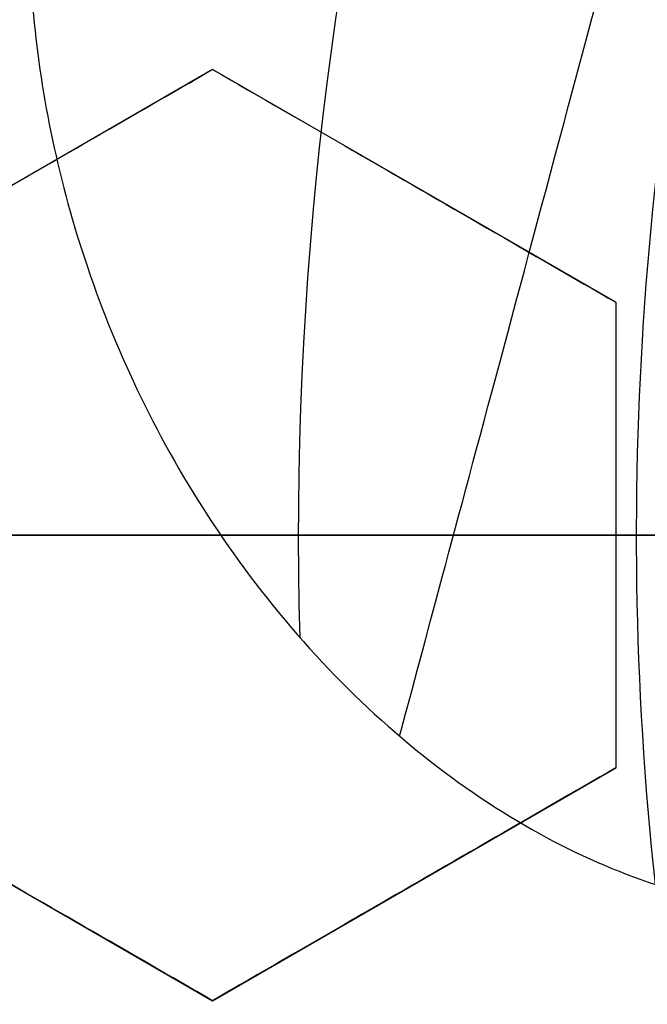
# Model space of a CAD drawing. Header units: centimetres. Extents: x -10 to 8.9, y -34.1 to -8.
# Tile 305 of 656: x -6.7805 to -6.7431, y -33.2329 to -33.1743. Entities that reach past the tile are written whole.
import ezdxf

# ---------------------------------------------------------------- set-up
doc = ezdxf.new("R2010")
doc.units = ezdxf.units.CM
doc.layers.add('Default', color=7, linetype='Continuous', true_color=0x000000)

msp = doc.modelspace()

# ---------------------------------------------------------------- linework, layer by layer
at = {"layer": 'Default'}
for p, q in [((-6.769000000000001, -33.17728718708, 0.26732128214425), (-6.792999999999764, -33.19114359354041, 0.26732128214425)), ((-6.745, -33.19114359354, 0.2760389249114), (-6.768999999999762, -33.17728718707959, 0.2760389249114)), ((-6.756999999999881, -33.18421539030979, 0.2494629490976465), (-6.756999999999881, -33.18421539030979, 0.3026718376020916)), ((-6.745000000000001, -33.19114359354, 0.2807243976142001), (-6.745000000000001, -33.21885640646, 0.2807243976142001)), ((-7.012, -33.205, 0.1625), (-6.743762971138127, -33.205, 0.1625)), ((-6.722301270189, -33.205, -1.065), (-6.851301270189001, -33.205, -1.065)), ((-6.745000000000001, -33.205, 0.2542094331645), (-6.745000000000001, -33.205, 0.3074183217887)), ((-6.793000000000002, -33.21885640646, 0.26732128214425), (-6.769000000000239, -33.23271281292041, 0.26732128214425)), ((-6.769, -33.23271281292, 0.2760389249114), (-6.745000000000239, -33.21885640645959, 0.2760389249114)), ((-6.75700000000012, -33.22578460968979, 0.2494629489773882), (-6.75700000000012, -33.22578460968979, 0.3026718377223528))]:
    msp.add_line(p, q, dxfattribs=at)
for centre, radius, start, end in [((-6.550000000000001, -33.20500000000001, -0.845), 0.8250000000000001, 0, 180), ((-6.550000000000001, -33.20500000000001, -0.8325), 0.8249999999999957, 0, 180), ((-6.550000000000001, -33.20500000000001, -0.87), 0.8, 0, 180), ((-6.550000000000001, -33.20500000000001, -0.87), 0.7825000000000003, 0, 180), ((-6.550000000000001, -33.20500000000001, -0.9800000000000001), 0.7575000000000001, 0, 180), ((-6.550000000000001, -33.20500000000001, -0.9375), 0.7574999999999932, 0, 180), ((-6.550000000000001, -33.20500000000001, -0.53), 0.75, 0, 180), ((-6.550000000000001, -33.20500000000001, -0.1612499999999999), 0.75, 105.2299037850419, 180), ((-6.550000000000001, -33.20500000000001, 0.1625), 0.6775000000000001, 0, 180), ((-6.550000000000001, -33.20500000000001, 0.18125), 0.6724999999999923, 0, 180), ((-6.550000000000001, -33.20500000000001, -1.21), 0.67, 0, 180), ((-6.550000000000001, -33.20500000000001, -1.24), 0.6400000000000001, 0, 180), ((-6.549999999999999, -33.20500000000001, 0.2), 0.6367740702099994, 0, 180), ((-6.550000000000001, -33.20500000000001, 0.1625), 0.6231698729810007, 0, 180), ((-6.550000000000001, -33.20500000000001, 0.17875), 0.6074999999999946, 0, 180), ((-6.550000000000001, -33.20500000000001, -1.230490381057), 0.6074999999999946, 0, 180), ((-6.550000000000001, -33.20500000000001, 0.195), 0.55, 0, 180), ((-6.550000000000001, -33.20500000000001, 0.1782088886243), 0.55, 0, 180), ((-6.550000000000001, -33.20500000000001, 0.19125), 0.2138939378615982, 148.3640809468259, 181.635919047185), ((-6.550000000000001, -33.20500000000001, -0.845), 0.8250000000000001, 180, 0), ((-6.550000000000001, -33.20500000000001, -0.8325), 0.8250000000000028, 180, 0), ((-6.550000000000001, -33.20500000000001, -0.87), 0.8, 180, 0), ((-6.550000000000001, -33.20500000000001, -0.9800000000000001), 0.7575000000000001, 180, 0), ((-6.550000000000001, -33.20500000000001, -0.9375), 0.7575000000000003, 180, 0), ((-6.550000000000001, -33.20500000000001, 0.1625), 0.6775000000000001, 180, 0), ((-6.550000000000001, -33.20500000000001, 0.18125), 0.6724999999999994, 180, 0), ((-6.550000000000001, -33.20500000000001, -1.21), 0.67, 180, 0), ((-6.550000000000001, -33.20500000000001, -1.24), 0.6400000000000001, 180, 0), ((-6.550000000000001, -33.20500000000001, 0.2), 0.6367740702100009, 180, 0), ((-6.550000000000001, -33.20500000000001, 0.1625), 0.6231698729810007, 180, 0), ((-6.550000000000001, -33.20500000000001, 0.17875), 0.6075000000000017, 180, 0), ((-6.550000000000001, -33.20500000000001, -1.230490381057), 0.6075000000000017, 180, 0), ((-6.550000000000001, -33.20500000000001, 0.1782088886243), 0.55, 180, 0), ((-6.550000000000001, -33.20500000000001, 0.195), 0.55, 180, 0)]:
    msp.add_arc(centre, radius, start, end, dxfattribs=at)
at = {"layer": 'Default', "extrusion": (0, 0, -1)}
for centre, radius, start, end in [((6.550000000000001, -33.20500000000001, 0.82), 0.8250000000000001, 0, 180), ((6.550000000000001, -33.20500000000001, 1.03), 0.82, 0, 180), ((6.550000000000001, -33.20500000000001, 1.005), 0.795, 0, 180), ((6.550000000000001, -33.20500000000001, 1.005), 0.7825000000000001, 0, 180), ((6.550000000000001, -33.20500000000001, 0.5348786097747), 0.7584500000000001, 0, 90), ((6.550000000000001, -33.20500000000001, 0.895), 0.7575000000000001, 0, 180), ((6.550000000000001, -33.20500000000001, -0.2075), 0.75, 0, 180), ((6.550000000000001, -33.20500000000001, -0.2075), 0.7025000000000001, 0, 180), ((6.550000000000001, -33.20500000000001, -0.1825), 0.6775000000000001, 0, 180), ((6.550000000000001, -33.20500000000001, -0.1725), 0.6774999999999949, 0, 180), ((6.550000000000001, -33.20500000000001, -0.2), 0.6725, 0, 180), ((6.550000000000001, -33.20500000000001, -0.1625), 0.6725, 0, 180), ((6.550000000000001, -33.20500000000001, -0.2), 0.6367740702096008, 0, 180), ((6.550000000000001, -33.20500000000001, -0.1809807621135), 0.6125, 0, 180), ((6.550000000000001, -33.20500000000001, -0.195), 0.6075000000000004, 0, 180), ((6.550000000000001, -33.20500000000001, -0.1625), 0.6075, 0, 180), ((6.550000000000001, -33.20500000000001, 1.24), 0.6075, 0, 180), ((6.550000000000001, -33.20500000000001, 1.220980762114), 0.6075, 0, 180), ((6.550000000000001, -33.20500000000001, -0.18660444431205), 0.5499999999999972, 0, 180), ((6.54999999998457, -33.20499999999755, -0.1625), 0.1937629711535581, 353.8385486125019, 14.99999999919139), ((6.550000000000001, -33.20500000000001, 0.82), 0.8250000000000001, 180, 0), ((6.550000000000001, -33.20500000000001, 1.03), 0.82, 180, 0), ((6.550000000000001, -33.20500000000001, 1.005), 0.7950000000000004, 180, 0), ((6.550000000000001, -33.20500000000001, 0.87), 0.7825000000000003, 180, 0), ((6.550000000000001, -33.20500000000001, 1.005), 0.7825000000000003, 180, 0), ((6.550000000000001, -33.20500000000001, 0.895), 0.7575000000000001, 180, 0), ((6.550000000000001, -33.20500000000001, 0.53), 0.75, 180, 0), ((6.550000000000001, -33.20500000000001, -0.2075), 0.75, 180, 0), ((6.550000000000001, -33.20500000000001, -0.2075), 0.7025000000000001, 180, 0), ((6.550000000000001, -33.20500000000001, -0.1825), 0.6775000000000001, 180, 0), ((6.550000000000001, -33.20500000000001, -0.1725), 0.677500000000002, 180, 0), ((6.550000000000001, -33.20500000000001, -0.1625), 0.6724999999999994, 180, 0), ((6.550000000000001, -33.20500000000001, -0.2), 0.6724999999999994, 180, 0), ((6.550000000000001, -33.20500000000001, -0.2), 0.6367740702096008, 180, 0), ((6.550000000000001, -33.20500000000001, -0.1809807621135), 0.6125, 180, 0), ((6.550000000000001, -33.20500000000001, -0.1625), 0.6075000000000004, 180, 0), ((6.550000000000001, -33.20500000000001, -0.195), 0.6075000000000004, 180, 0), ((6.550000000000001, -33.20500000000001, 1.220980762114), 0.6075, 180, 0), ((6.550000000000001, -33.20500000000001, 1.24), 0.6075000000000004, 180, 0), ((6.550000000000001, -33.20500000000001, -0.18660444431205), 0.5500000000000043, 180, 0)]:
    msp.add_arc(centre, radius, start, end, dxfattribs=at)
at = {"layer": 'Default', "extrusion": (-0.9659258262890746, 0.258819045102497, 0)}
msp.add_arc((33.77883180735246, 0.16, -2.069587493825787), 0.05999999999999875, 22.65570444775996, 90.00000000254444, dxfattribs=at)
at = {"layer": 'Default', "extrusion": (1.379857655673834e-06, 1.228458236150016e-16, -0.9999999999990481)}
msp.add_arc((6.549999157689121, -33.20500000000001, 0.534870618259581), 0.7584484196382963, 180, 287.9998757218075, dxfattribs=at)
at = {"layer": 'Default'}
for points, knots in [([(-6.550000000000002, -32.446549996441, -0.5799126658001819), (-6.550047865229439, -32.44654999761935, -0.5799116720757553), (-6.571006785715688, -32.44655250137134, -0.5794765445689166), (-6.612872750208, -32.44829633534, -0.5786057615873), (-6.674918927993, -32.45603721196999, -0.5772854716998), (-6.73625711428, -32.46888455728, -0.5759548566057), (-6.79640070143, -32.48677663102, -0.5746227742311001), (-6.854860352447, -32.50957309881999, -0.5732963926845), (-6.911248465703, -32.5371245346, -0.5719987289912), (-6.965137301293, -32.56921940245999, -0.5706876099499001), (-7.016181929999, -32.6056398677, -0.5693725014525), (-7.064129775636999, -32.64622118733, -0.5680666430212), (-7.108588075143, -32.69066545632, -0.5667649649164), (-7.149145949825, -32.73854385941, -0.5654509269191), (-7.185618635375, -32.78961014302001, -0.5641201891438), (-7.217795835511, -32.84359440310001, -0.5627855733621), (-7.245390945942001, -32.90006619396, -0.561453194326), (-7.268139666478, -32.95834975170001, -0.5601422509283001), (-7.286110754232, -33.0187205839, -0.5588404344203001), (-7.298931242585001, -33.07989040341, -0.5575308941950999), (-7.306716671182, -33.142206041, -0.5562150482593), (-7.308450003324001, -33.18405507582, -0.5553479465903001), (-7.308450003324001, -33.20499956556, -0.5549157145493)], [11.92488913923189, 11.92488913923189, 11.92488913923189, 11.92488913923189, 11.92632594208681, 12.55402730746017, 13.18172867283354, 13.8094300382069, 14.43713140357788, 15.06483276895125, 15.69253413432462, 16.32023549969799, 16.94793686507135, 17.57563823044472, 18.2033395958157, 18.83104096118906, 19.45874232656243, 20.0864436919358, 20.71414505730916, 21.34184642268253, 21.96954778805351, 22.59724915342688, 23.22495051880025, 23.85265188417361, 23.85265188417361, 23.85265188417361, 23.85265188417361]), ([(-7.25390305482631, -33.56840902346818, -0.8199977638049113), (-7.239970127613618, -33.59537958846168, -0.8193732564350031), (-7.197884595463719, -33.66655691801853, -0.8176865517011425), (-7.113620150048, -33.76862670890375, -0.81511924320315), (-6.994860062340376, -33.866663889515, -0.8121318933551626), (-6.8551972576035, -33.941825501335, -0.8088691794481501), (-6.7032925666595, -33.98743246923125, -0.8056064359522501), (-6.549994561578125, -34.002084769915, -0.8026191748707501), (-6.3966967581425, -33.98743035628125, -0.7996319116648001), (-6.2447926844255, -33.94182142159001, -0.7963691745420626), (-6.105130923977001, -33.86665750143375, -0.7931064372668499), (-5.986372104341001, -33.768620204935, -0.7901191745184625), (-5.888336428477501, -33.64986004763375, -0.78713191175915), (-5.813174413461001, -33.510197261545, -0.7838691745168), (-5.7675675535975, -33.358292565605, -0.7806064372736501), (-5.757116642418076, -33.24895133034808, -0.7784757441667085), (-5.757895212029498, -33.19070947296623, -0.7773408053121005), (-5.758086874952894, -33.18356754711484, -0.7772014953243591)], [9.214509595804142, 9.214509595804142, 9.214509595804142, 9.214509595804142, 10.15353266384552, 11.77663579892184, 13.3997389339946, 15.02284206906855, 16.64594520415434, 18.26904833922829, 19.89215147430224, 21.5152546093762, 23.13835774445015, 24.7614608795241, 26.38456401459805, 28.00766714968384, 29.63077028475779, 31.25387341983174, 31.48074763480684, 31.48074763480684, 31.48074763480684, 31.48074763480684]), ([(-7.106978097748, -33.74388811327, -0.7599999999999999), (-7.092222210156, -33.75913934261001, -0.7595840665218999), (-7.061456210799, -33.78842967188, -0.7587546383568), (-7.011855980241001, -33.8284314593, -0.7574640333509), (-6.959138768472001, -33.86422929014, -0.7561495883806), (-6.903661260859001, -33.8955805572, -0.7548164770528), (-6.845798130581, -33.92227348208, -0.7534746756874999), (-6.785940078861, -33.94412789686, -0.7521330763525), (-6.724491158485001, -33.96099638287, -0.7508004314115), (-6.661867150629, -33.97276520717, -0.7494871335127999), (-6.598488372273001, -33.97935553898, -0.7481967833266), (-6.534783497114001, -33.98072302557, -0.7469575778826), (-6.471175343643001, -33.97685787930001, -0.7456906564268), (-6.408099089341, -33.96778569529, -0.7443887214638), (-6.345979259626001, -33.95356760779, -0.7430648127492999), (-6.285235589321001, -33.93429948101, -0.7417267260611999), (-6.226278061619, -33.91011135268, -0.7403838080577), (-6.169504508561, -33.88116649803, -0.7390450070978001), (-6.115297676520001, -33.84765987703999, -0.7377194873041), (-6.064025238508, -33.80981942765, -0.7364157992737), (-6.01602695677, -33.76789486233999, -0.7351442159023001), (-5.971638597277, -33.72218061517, -0.7339075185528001), (-5.931146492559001, -33.67297253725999, -0.7326198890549), (-5.89482990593, -33.62060801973, -0.7313083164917), (-5.862932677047, -33.56543920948, -0.7299767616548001), (-5.835670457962, -33.50783861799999, -0.7286354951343), (-5.813227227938, -33.44819500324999, -0.7272933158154), (-5.795754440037, -33.38691081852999, -0.7259590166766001), (-5.783370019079, -33.32440000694, -0.7246429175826), (-5.776444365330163, -33.26360356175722, -0.7234004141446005), (-5.775000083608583, -33.22369004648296, -0.7226183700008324), (-5.77500001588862, -33.20499999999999, -0.7222512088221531)], [-30.59397759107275, -30.59397759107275, -30.59397759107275, -30.59397759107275, -29.95660305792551, -29.31922852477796, -28.68185399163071, -28.04447945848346, -27.40710492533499, -26.76973039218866, -26.13235585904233, -25.49498132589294, -24.85760679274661, -24.22023225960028, -23.5828577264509, -22.94548319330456, -22.30810866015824, -21.67073412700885, -21.03335959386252, -20.39598506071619, -19.7586105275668, -19.12123599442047, -18.48386146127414, -17.84648692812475, -17.20911239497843, -16.57173786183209, -15.93436332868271, -15.29698879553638, -14.65961426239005, -14.02223972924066, -13.38486519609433, -12.747490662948, -12.18619863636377, -12.18619863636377, -12.18619863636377, -12.18619863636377])]:
    msp.add_open_spline(points, degree=3, knots=knots, dxfattribs=at)
for points, degree in [([(-6.747155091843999, -33.13914136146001, -1.111102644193), (-6.734614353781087, -33.16104133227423, -1.109040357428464), (-6.722041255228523, -33.1829978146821, -1.107174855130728), (-6.709441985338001, -33.20500000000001, -1.105507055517)], 3), ([(-6.722301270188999, -33.20500000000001, -1.065), (-6.738426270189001, -33.17707068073, -1.065), (-6.754551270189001, -33.14914136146, -1.065)], 2), ([(-6.722301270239, -33.20500000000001, -1.095979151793), (-6.733071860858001, -33.18634478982, -1.097430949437), (-6.743823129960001, -33.1677230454, -1.099026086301), (-6.754551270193, -33.14914136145, -1.100763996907)], 3), ([(-6.778432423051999, -33.15414447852, 0.22), (-6.778918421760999, -33.15632748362, 0.22), (-6.779669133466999, -33.16080660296, 0.2197487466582), (-6.780073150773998, -33.16773623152, 0.2185885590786), (-6.779706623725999, -33.17493840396, 0.2165773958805), (-6.778477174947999, -33.1823950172, 0.2136139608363), (-6.776273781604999, -33.19005143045, 0.209575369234), (-6.772986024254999, -33.19777047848, 0.2043414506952), (-6.768548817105, -33.20531001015, 0.1978394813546), (-6.763002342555, -33.21231350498, 0.1901045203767), (-6.756561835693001, -33.21834771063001, 0.1813549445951), (-6.749587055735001, -33.22301765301, 0.1719532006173), (-6.744950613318, -33.22504210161, 0.1656599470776), (-6.742643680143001, -33.22579667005, 0.1625)], 3), ([(-6.793000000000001, -33.19114359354, 0.2365951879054), (-6.790134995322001, -33.18948948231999, 0.2376019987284), (-6.784537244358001, -33.18625761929, 0.239554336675), (-6.776553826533, -33.18164839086, 0.242295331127), (-6.771475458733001, -33.17871639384, 0.2440099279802), (-6.769, -33.17728718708, 0.2448384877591)], 3), ([(-6.793000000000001, -33.19114359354, 0.2898040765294), (-6.790136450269, -33.18949032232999, 0.2908103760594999), (-6.78454058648, -33.18625954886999, 0.2927620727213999), (-6.776552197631, -33.18164745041, 0.2955047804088), (-6.771474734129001, -33.17871597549, 0.2972190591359), (-6.769, -33.17728718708, 0.2980473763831)], 3), ([(-6.769, -33.17728718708, 0.2980473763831), (-6.769, -33.17728718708, 0.2714429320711), (-6.769, -33.17728718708, 0.2448384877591)], 2), ([(-6.769, -33.17728718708, 0.2448384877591), (-6.766150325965, -33.17893244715, 0.2459426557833), (-6.760573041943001, -33.18215249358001, 0.2480956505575), (-6.752580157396, -33.18676718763, 0.2511567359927), (-6.747486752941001, -33.18970786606, 0.2530906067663), (-6.745000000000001, -33.19114359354, 0.2540304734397)], 3), ([(-6.769, -33.17728718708, 0.2980473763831), (-6.766154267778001, -33.17893017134, 0.2991500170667), (-6.760582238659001, -33.18214718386, 0.3013009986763), (-6.752588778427, -33.18676221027, 0.304362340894), (-6.747490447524, -33.18970573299, 0.3062980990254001), (-6.745000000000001, -33.19114359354, 0.3072393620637)], 3), ([(-6.745000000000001, -33.19114359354, 0.3072393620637), (-6.745000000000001, -33.19114359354, 0.2806349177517), (-6.745000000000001, -33.19114359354, 0.2540304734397)], 2), ([(-6.745000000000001, -33.19114359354, 0.2540304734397), (-6.745000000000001, -33.19268245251, 0.2540701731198), (-6.745000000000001, -33.19576066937, 0.2541364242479), (-6.745000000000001, -33.20037998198, 0.2541961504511), (-6.745000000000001, -33.20345988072, 0.2542094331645), (-6.745000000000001, -33.20500000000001, 0.2542094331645)], 3), ([(-6.745000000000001, -33.19114359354, 0.3072393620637), (-6.745000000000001, -33.19268245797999, 0.3072790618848), (-6.745000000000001, -33.19576068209, 0.3073453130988), (-6.745000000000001, -33.20037999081, 0.3074050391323), (-6.745000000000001, -33.20345988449, 0.3074183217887), (-6.745000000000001, -33.20500000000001, 0.3074183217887)], 3), ([(-6.784376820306, -33.92632328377, -0.6348712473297), (-6.764656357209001, -33.93273073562, -0.6344490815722), (-6.724689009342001, -33.94393729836, -0.633599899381), (-6.663491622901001, -33.95576836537, -0.6322885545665), (-6.601787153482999, -33.96253013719, -0.6309937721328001), (-6.539536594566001, -33.96422791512, -0.6297057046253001), (-6.477460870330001, -33.96082753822, -0.6284103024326), (-6.415679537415, -33.95232918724, -0.6270910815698), (-6.35486998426, -33.93879804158, -0.6257683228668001), (-6.295545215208, -33.9203893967, -0.6244478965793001), (-6.237984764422, -33.8972257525, -0.623144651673), (-6.182427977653, -33.86939923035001, -0.6218537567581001), (-6.129272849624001, -33.83707727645, -0.6205564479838), (-6.079027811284, -33.80058233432, -0.6192530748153), (-6.031826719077, -33.76000954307, -0.6179600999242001), (-5.988101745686, -33.71569057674, -0.6166713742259), (-5.948216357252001, -33.66802508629, -0.6153674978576), (-5.912278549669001, -33.61713143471, -0.6140446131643), (-5.880633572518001, -33.56345166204, -0.6127228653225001), (-5.853541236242, -33.50744909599, -0.6114034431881), (-5.831165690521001, -33.449566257, -0.6101072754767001), (-5.813524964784, -33.38977936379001, -0.6088150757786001), (-5.800887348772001, -33.32893727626, -0.6075112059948), (-5.793258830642, -33.26727865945, -0.6062112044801), (-5.791549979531, -33.22577288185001, -0.6053463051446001), (-5.791549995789, -33.20499985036, -0.6049143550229)], 3), ([(-6.754551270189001, -33.26085863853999, -1.065), (-6.738426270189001, -33.23292931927, -1.065), (-6.722301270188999, -33.20500000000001, -1.065)], 2), ([(-6.754551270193, -33.26085863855, -1.100763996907), (-6.743823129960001, -33.24227695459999, -1.099026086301), (-6.733071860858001, -33.22365521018, -1.097430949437), (-6.722301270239, -33.20500000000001, -1.095979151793)], 3), ([(-6.709441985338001, -33.20500000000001, -1.105507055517), (-6.722041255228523, -33.2270021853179, -1.107174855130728), (-6.734614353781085, -33.24895866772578, -1.109040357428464), (-6.747155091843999, -33.27085863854, -1.111102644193)], 3), ([(-6.745000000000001, -33.20500000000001, 0.3074183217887), (-6.732500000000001, -33.20500000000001, 0.311967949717), (-6.720000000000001, -33.20500000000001, 0.3165175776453)], 2), ([(-6.720000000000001, -33.20500000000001, 0.2633086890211), (-6.732500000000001, -33.20500000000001, 0.2587590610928), (-6.745000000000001, -33.20500000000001, 0.2542094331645)], 2), ([(-6.745000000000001, -33.20500000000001, 0.2542094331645), (-6.745000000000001, -33.20654011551, 0.2542094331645), (-6.745000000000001, -33.20962000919, 0.2541961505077), (-6.745000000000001, -33.21423931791, 0.2541364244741), (-6.745000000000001, -33.21731754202, 0.2540701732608), (-6.745000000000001, -33.21885640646, 0.2540304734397)], 3), ([(-6.745000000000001, -33.20500000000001, 0.3074183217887), (-6.745000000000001, -33.20654011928, 0.3074183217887), (-6.745000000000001, -33.20962001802, 0.3074050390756), (-6.745000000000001, -33.21423933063, 0.3073453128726), (-6.745000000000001, -33.21731754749, 0.3072790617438), (-6.745000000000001, -33.21885640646, 0.3072393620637)], 3), ([(-6.769, -33.23271281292, 0.2448384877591), (-6.771474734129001, -33.23128402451, 0.2440101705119), (-6.77655219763, -33.22835254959, 0.2422958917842), (-6.78454058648, -33.22374045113, 0.2395531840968), (-6.790136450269, -33.22050967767, 0.2376014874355), (-6.793000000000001, -33.21885640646, 0.2365951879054)], 3), ([(-6.769, -33.23271281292, 0.2980473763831), (-6.771475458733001, -33.23128360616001, 0.2972188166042), (-6.776553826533, -33.22835160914, 0.2955042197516), (-6.784537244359, -33.22374238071, 0.2927632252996), (-6.790134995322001, -33.22051051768, 0.2908108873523), (-6.793000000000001, -33.21885640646, 0.2898040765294)], 3), ([(-6.745000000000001, -33.21885640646, 0.2540304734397), (-6.747490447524, -33.22029426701, 0.2530892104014), (-6.752588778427, -33.22323778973, 0.2511534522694), (-6.760582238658, -33.22785281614, 0.2480921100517), (-6.766154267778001, -33.23106982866, 0.2459411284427), (-6.769, -33.23271281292, 0.2448384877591)], 3), ([(-6.745000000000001, -33.21885640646, 0.3072393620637), (-6.747486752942, -33.22029213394, 0.3062994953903), (-6.752580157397, -33.22323281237, 0.3043656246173), (-6.760573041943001, -33.22784750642, 0.3013045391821), (-6.766150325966, -33.23106755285, 0.2991515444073), (-6.769, -33.23271281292, 0.2980473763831)], 3), ([(-6.745000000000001, -33.21885640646, 0.3072393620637), (-6.745000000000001, -33.21885640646, 0.2806349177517), (-6.745000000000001, -33.21885640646, 0.2540304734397)], 2), ([(-6.769, -33.23271281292, 0.2980473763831), (-6.769, -33.23271281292, 0.2714429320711), (-6.769, -33.23271281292, 0.2448384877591)], 2)]:
    msp.add_open_spline(points, degree=degree, dxfattribs=at)
for points, weights in [([(-6.751928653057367, -33.14662360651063, -1.108484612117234), (-6.740771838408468, -33.16600973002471, -1.106639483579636), (-6.729568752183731, -33.1854758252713, -1.104946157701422), (-6.718324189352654, -33.2050135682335, -1.103407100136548)], [0.8280900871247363, 0.8296014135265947, 0.8311057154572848, 0.8326027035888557]), ([(-6.718324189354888, -33.20498643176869, -1.103407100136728), (-6.729568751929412, -33.22452417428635, -1.104946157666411), (-6.740771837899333, -33.24399026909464, -1.106639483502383), (-6.75192865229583, -33.26337639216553, -1.108484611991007)], [0.8326027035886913, 0.831105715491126, 0.8296014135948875, 0.82809008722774])]:
    msp.add_rational_spline(points, weights, degree=3, dxfattribs=at)

doc.saveas('drawing.dxf')
